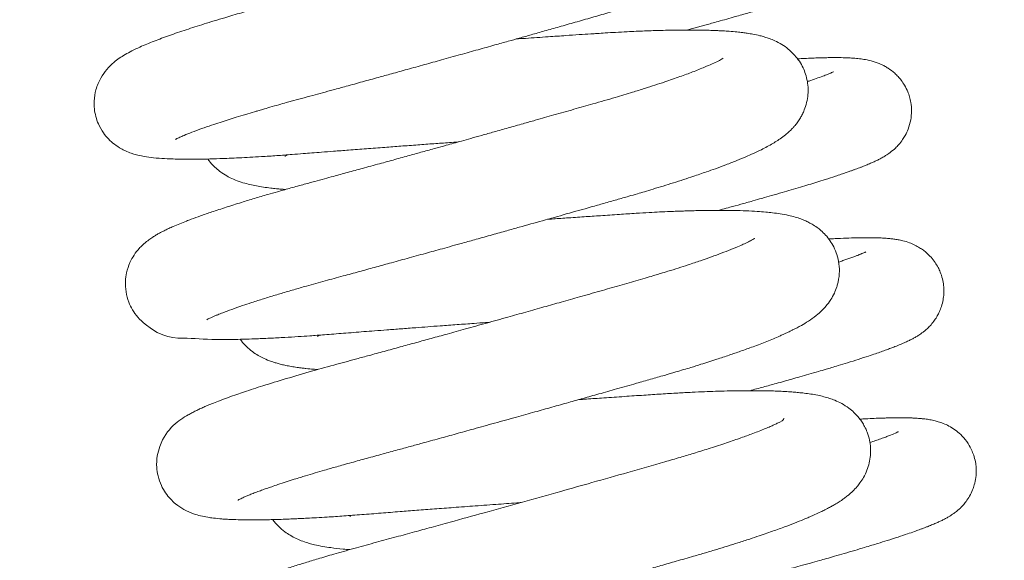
# Model space of a CAD drawing. Header units: inches. Extents: x 0 to 77643, y -44170 to 0.
# Tile 428 of 546: x 76278.7 to 76282.18, y -39560 to -39558.09. Entities that reach past the tile are written whole.
import ezdxf

# ---------------------------------------------------------------- set-up
doc = ezdxf.new("R2010")
doc.units = ezdxf.units.IN
doc.header["$MEASUREMENT"] = 0
doc.layers.get('0').update_dxf_attribs({"lineweight": 0})
doc.layers.get('Defpoints').update_dxf_attribs({"lineweight": 0})
doc.styles.get("Standard").update_dxf_attribs({"font": 'arial.ttf', "width": 0.75})
doc.dimstyles.get("Standard").update_dxf_attribs({"dimtxt": 0.18, "dimasz": 0.18, "dimexe": 0.18, "dimexo": 0.0625, "dimgap": 0.09, "dimtad": 0, "dimtih": 1, "dimtoh": 1, "dimdec": 4, "dimzin": 0, "dimdsep": 46, "dimtxsty": 'Standard', "dimcen": 0.09, "dimadec": 0, "dimazin": 0, "dimtfac": 1, "dimtdec": 4, "dimtofl": 0, "dimtmove": 0, "dimatfit": 3, "dimfxl": 1, "dimtolj": 1, "dimtzin": 0, "dimarcsym": 0})

# ---------------------------------------------------------------- blocks, each defined once
blk = doc.blocks.new('*D1798')
at = {"color": 0, "linetype": 'Continuous', "lineweight": -2}
for p, q in [((76255.676, -39499.3347), (76255.676, -39778.2568)), ((76392.3455, -39761.3342), (76392.3455, -39778.2568)), ((76362.3455, -39778.0768), (76285.676, -39778.0768))]:
    blk.add_line(p, q, dxfattribs=at)
at = {"color": 0}
for points in [[(76285.676, -39773.0768), (76285.676, -39783.0768), (76255.676, -39778.0768)], [(76362.3455, -39783.0768), (76362.3455, -39773.0768), (76392.3455, -39778.0768)]]:
    blk.add_solid(points, dxfattribs=at)
at = {"layer": 'Defpoints', "color": 0}
for p in [(76255.676, -39499.2722), (76392.3455, -39761.2717), (76255.676, -39778.0768)]:
    blk.add_point(p, dxfattribs=at)
at = {"linetype": 'Continuous', "lineweight": 20, "ltscale": 12, "insert": (76325.7482, -39757.5668), "char_height": 30, "attachment_point": 5}
blk.add_mtext('\\A1;C', dxfattribs=at)
blk = doc.blocks.new('A$C440D5DCA')
at = {"color": 7, "linetype": 'Continuous'}
for points, knots in [([(264.704, 2149.086), (264.704, 2149.086), (264.708, 2149.088), (264.729, 2149.1), (264.784, 2149.127), (264.874, 2149.17), (265.026, 2149.237), (265.275, 2149.337), (265.609, 2149.46), (265.95, 2149.578), (266.268, 2149.684), (266.558, 2149.777), (266.86, 2149.872), (267.172, 2149.967), (267.433, 2150.045), (267.633, 2150.103), (267.812, 2150.156), (268.06, 2150.227), (268.34, 2150.306), (268.595, 2150.378), (268.858, 2150.45), (269.169, 2150.535), (269.537, 2150.635), (269.913, 2150.737), (270.306, 2150.845), (270.777, 2150.974), (271.311, 2151.121), (271.845, 2151.268), (272.371, 2151.413), (272.914, 2151.563), (273.505, 2151.727), (274.132, 2151.901), (274.764, 2152.077), (275.394, 2152.253), (275.959, 2152.412), (276.444, 2152.548), (276.872, 2152.668), (277.3, 2152.789), (277.773, 2152.922), (278.292, 2153.069), (278.852, 2153.228), (279.427, 2153.391), (279.912, 2153.531), (280.268, 2153.636), (280.516, 2153.71), (280.763, 2153.786), (281.058, 2153.877), (281.406, 2153.987), (281.775, 2154.107), (282.098, 2154.216), (282.35, 2154.303), (282.556, 2154.375), (282.766, 2154.451), (283.002, 2154.538), (283.233, 2154.626), (283.439, 2154.708), (283.654, 2154.796), (283.924, 2154.911), (284.225, 2155.049), (284.518, 2155.198), (284.75, 2155.33), (284.956, 2155.462), (285.128, 2155.588), (285.279, 2155.716), (285.412, 2155.847), (285.553, 2156.007), (285.691, 2156.208), (285.793, 2156.406), (285.852, 2156.553), (285.891, 2156.673), (285.92, 2156.788), (285.949, 2156.935), (285.968, 2157.142), (285.961, 2157.344), (285.921, 2157.647), (285.82, 2157.94), (285.665, 2158.207), (285.558, 2158.355), (285.43, 2158.498), (285.294, 2158.627), (285.12, 2158.759), (284.947, 2158.863), (284.79, 2158.942), (284.64, 2159.004), (284.508, 2159.05), (284.391, 2159.086), (284.279, 2159.116), (284.046, 2159.17), (283.728, 2159.222), (283.287, 2159.269), (282.829, 2159.299), (282.309, 2159.317), (281.722, 2159.322), (281.156, 2159.316), (280.661, 2159.304), (280.302, 2159.292), (279.975, 2159.279), (279.661, 2159.264), (279.298, 2159.246), (278.937, 2159.225), (278.578, 2159.203), (278.235, 2159.18), (277.897, 2159.157), (277.55, 2159.134), (277.175, 2159.109), (276.811, 2159.084), (276.48, 2159.061), (276.158, 2159.039), (275.887, 2159.02), (275.706, 2159.008), (275.646, 2159.004)], [0.086198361, 0.086198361, 0.086198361, 0.086198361, 0.086220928, 0.08628988, 0.086369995, 0.08643144, 0.086531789, 0.086680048, 0.08682409, 0.086952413, 0.087049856, 0.087135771, 0.087217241, 0.087309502, 0.087389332, 0.087419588, 0.087460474, 0.087522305, 0.087598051, 0.087657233, 0.087696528, 0.087774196, 0.087860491, 0.087931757, 0.088008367, 0.088101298, 0.088214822, 0.088323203, 0.088410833, 0.088516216, 0.088630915, 0.088743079, 0.08886767, 0.088984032, 0.089096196, 0.089186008, 0.089259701, 0.089341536, 0.089433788, 0.089536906, 0.089651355, 0.089774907, 0.089897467, 0.08996497, 0.090012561, 0.09006576, 0.090135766, 0.090221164, 0.090318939, 0.090415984, 0.090479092, 0.090528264, 0.090590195, 0.090664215, 0.090745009, 0.090811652, 0.09087022, 0.090970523, 0.091109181, 0.09123367, 0.09135051, 0.091432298, 0.091526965, 0.091596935, 0.091643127, 0.091712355, 0.091781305, 0.091839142, 0.091870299, 0.091898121, 0.091921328, 0.091951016, 0.092002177, 0.092041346, 0.092078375, 0.092191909, 0.092231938, 0.092277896, 0.092314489, 0.09236098, 0.092421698, 0.092476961, 0.092534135, 0.092585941, 0.092644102, 0.092684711, 0.092728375, 0.09278063, 0.092971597, 0.093123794, 0.093275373, 0.093447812, 0.093612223, 0.093776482, 0.09389118, 0.093979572, 0.094029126, 0.094114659, 0.094190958, 0.094266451, 0.094344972, 0.094415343, 0.094476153, 0.094548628, 0.09462153, 0.094695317, 0.094758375, 0.094809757, 0.094876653, 0.094910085, 0.094910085, 0.094910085, 0.094910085]), ([(282.947, 2158.377), (282.951, 2158.42), (282.619, 2158.123), (282.029, 2157.896), (281.749, 2157.787), (281.424, 2157.669), (281.006, 2157.523), (280.55, 2157.371), (280.105, 2157.23), (279.778, 2157.129), (279.5, 2157.045), (279.216, 2156.96), (278.873, 2156.86), (278.475, 2156.746), (277.991, 2156.607), (277.435, 2156.448), (276.839, 2156.279), (276.28, 2156.121), (275.651, 2155.943), (274.897, 2155.731), (274.055, 2155.495), (273.246, 2155.27), (272.519, 2155.068), (271.756, 2154.857), (270.891, 2154.618), (270.062, 2154.391), (269.363, 2154.2), (268.861, 2154.064), (268.441, 2153.95), (268.097, 2153.857), (267.771, 2153.767), (267.428, 2153.671), (267.072, 2153.569), (266.741, 2153.473), (266.286, 2153.339), (265.719, 2153.166), (265.069, 2152.957), (264.476, 2152.755), (264.026, 2152.588), (263.69, 2152.453), (263.425, 2152.34), (263.171, 2152.22), (262.94, 2152.095), (262.73, 2151.963), (262.521, 2151.807), (262.29, 2151.587), (262.055, 2151.263), (261.888, 2150.872), (261.81, 2150.401), (261.854, 2149.982), (261.987, 2149.601), (262.14, 2149.331), (262.341, 2149.09), (262.555, 2148.901), (262.762, 2148.767), (262.963, 2148.666), (263.218, 2148.568), (263.513, 2148.496), (263.853, 2148.444), (264.21, 2148.412), (264.577, 2148.395), (264.944, 2148.387), (265.335, 2148.386), (265.783, 2148.392), (266.326, 2148.408), (266.839, 2148.43), (267.338, 2148.455), (267.782, 2148.481), (268.279, 2148.513), (268.774, 2148.549), (269.189, 2148.581), (269.538, 2148.609), (269.895, 2148.637), (270.327, 2148.671), (270.853, 2148.711), (271.458, 2148.758), (272.073, 2148.804), (272.682, 2148.85), (273.258, 2148.893), (273.833, 2148.935), (274.309, 2148.969), (274.596, 2148.99), (274.7, 2148.998)], [0.908644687, 0.908644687, 0.908644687, 0.908644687, 0.909165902, 0.909265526, 0.909364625, 0.909471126, 0.90958779, 0.909743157, 0.909848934, 0.909929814, 0.909983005, 0.910046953, 0.910126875, 0.910214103, 0.910307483, 0.910434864, 0.910557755, 0.91066616, 0.910763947, 0.910923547, 0.911097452, 0.911239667, 0.911378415, 0.911506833, 0.911672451, 0.911874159, 0.911992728, 0.912095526, 0.91218457, 0.912258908, 0.912317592, 0.912399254, 0.912490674, 0.912565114, 0.912636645, 0.912826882, 0.913008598, 0.913198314, 0.913397, 0.913504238, 0.913612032, 0.913748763, 0.913869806, 0.913968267, 0.914054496, 0.914158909, 0.914250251, 0.914346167, 0.914428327, 0.914537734, 0.914592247, 0.914667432, 0.914726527, 0.914789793, 0.914859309, 0.914910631, 0.914980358, 0.915130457, 0.915276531, 0.915440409, 0.91559613, 0.915707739, 0.915835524, 0.915985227, 0.916116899, 0.916291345, 0.91638468, 0.916481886, 0.916604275, 0.91672045, 0.916803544, 0.916866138, 0.916936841, 0.91702071, 0.917124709, 0.917244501, 0.917367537, 0.917471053, 0.917582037, 0.917684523, 0.917784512, 0.917840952, 0.917840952, 0.917840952, 0.917840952]), ([(282.785, 2152.95), (282.836, 2152.964), (282.947, 2152.994), (283.116, 2153.039), (283.291, 2153.087), (283.473, 2153.137), (283.672, 2153.192), (283.915, 2153.259), (284.196, 2153.338), (284.474, 2153.417), (284.701, 2153.482), (284.904, 2153.54), (285.101, 2153.597), (285.337, 2153.667), (285.605, 2153.746), (285.913, 2153.839), (286.235, 2153.938), (286.593, 2154.051), (286.95, 2154.167), (287.282, 2154.28), (287.55, 2154.375), (287.782, 2154.461), (287.995, 2154.545), (288.173, 2154.62), (288.364, 2154.708), (288.541, 2154.799), (288.705, 2154.897), (288.84, 2154.994), (288.945, 2155.079), (289.067, 2155.193), (289.217, 2155.363), (289.356, 2155.574), (289.463, 2155.802), (289.527, 2156.003), (289.575, 2156.24), (289.591, 2156.518), (289.556, 2156.791), (289.495, 2157.017), (289.419, 2157.212), (289.314, 2157.404), (289.197, 2157.566), (289.083, 2157.696), (288.928, 2157.843), (288.731, 2157.985), (288.468, 2158.124), (288.201, 2158.217), (287.958, 2158.269), (287.742, 2158.3), (287.538, 2158.319), (287.305, 2158.331), (287.06, 2158.338), (286.793, 2158.338), (286.534, 2158.334), (286.265, 2158.327), (285.973, 2158.316), (285.742, 2158.305), (285.614, 2158.298), (285.596, 2158.297)], [0.09466235, 0.09466235, 0.09466235, 0.09466235, 0.094695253, 0.094733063, 0.094771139, 0.094809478, 0.09485242, 0.094904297, 0.094974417, 0.095046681, 0.095102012, 0.095140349, 0.095198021, 0.095250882, 0.095322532, 0.095414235, 0.095510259, 0.095607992, 0.095749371, 0.095872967, 0.095979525, 0.096077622, 0.096182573, 0.096285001, 0.096376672, 0.096474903, 0.096580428, 0.096617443, 0.096654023, 0.096696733, 0.096749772, 0.096810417, 0.096857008, 0.096902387, 0.096936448, 0.096999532, 0.097062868, 0.097095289, 0.09713485, 0.097185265, 0.097223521, 0.097253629, 0.097290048, 0.097358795, 0.097414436, 0.097512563, 0.097620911, 0.097709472, 0.097817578, 0.0979113, 0.098032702, 0.098140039, 0.098232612, 0.098323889, 0.098422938, 0.098521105, 0.098536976, 0.098536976, 0.098536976, 0.098536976]), ([(265.81, 2142.716), (265.81, 2142.717), (265.814, 2142.719), (265.849, 2142.738), (265.916, 2142.771), (265.997, 2142.808), (266.093, 2142.85), (266.219, 2142.902), (266.407, 2142.977), (266.693, 2143.083), (267.037, 2143.203), (267.356, 2143.309), (267.669, 2143.409), (268.018, 2143.519), (268.444, 2143.648), (268.882, 2143.777), (269.395, 2143.923), (269.973, 2144.084), (270.601, 2144.254), (271.186, 2144.414), (271.734, 2144.564), (272.297, 2144.719), (272.896, 2144.883), (273.521, 2145.056), (274.053, 2145.203), (274.493, 2145.325), (274.892, 2145.436), (275.366, 2145.568), (275.888, 2145.713), (276.396, 2145.855), (276.988, 2146.021), (277.693, 2146.219), (278.545, 2146.459), (279.268, 2146.663), (279.859, 2146.831), (280.3, 2146.956), (280.695, 2147.068), (281.019, 2147.162), (281.307, 2147.247), (281.611, 2147.338), (281.952, 2147.442), (282.313, 2147.554), (282.665, 2147.668), (282.976, 2147.77), (283.244, 2147.86), (283.509, 2147.952), (283.819, 2148.062), (284.182, 2148.196), (284.541, 2148.336), (284.862, 2148.469), (285.151, 2148.596), (285.47, 2148.748), (285.816, 2148.933), (286.083, 2149.105), (286.262, 2149.244), (286.363, 2149.329), (286.458, 2149.418), (286.54, 2149.504), (286.618, 2149.593), (286.704, 2149.704), (286.79, 2149.834), (286.871, 2149.981), (286.949, 2150.154), (287.024, 2150.386), (287.069, 2150.659), (287.072, 2150.935), (287.037, 2151.201), (286.965, 2151.451), (286.862, 2151.686), (286.726, 2151.908), (286.555, 2152.113), (286.357, 2152.296), (286.128, 2152.455), (285.906, 2152.57), (285.704, 2152.651), (285.531, 2152.707), (285.334, 2152.76), (285.138, 2152.801), (284.934, 2152.835), (284.747, 2152.861), (284.537, 2152.884), (284.308, 2152.904), (284.089, 2152.919), (283.91, 2152.928), (283.728, 2152.936), (283.406, 2152.946), (282.928, 2152.953), (282.289, 2152.948), (281.732, 2152.934), (281.293, 2152.918), (280.985, 2152.905), (280.648, 2152.889), (280.283, 2152.87), (279.928, 2152.849), (279.634, 2152.83), (279.33, 2152.81), (278.964, 2152.786), (278.463, 2152.752), (277.833, 2152.709), (277.243, 2152.668), (276.862, 2152.642), (276.752, 2152.634)], [0.073332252, 0.073332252, 0.073332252, 0.073332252, 0.073356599, 0.073453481, 0.073518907, 0.073584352, 0.073654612, 0.073711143, 0.073803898, 0.073938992, 0.074075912, 0.074181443, 0.074249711, 0.074366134, 0.07447954, 0.074590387, 0.07469607, 0.074846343, 0.074981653, 0.075100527, 0.07520916, 0.075313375, 0.075434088, 0.075557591, 0.075671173, 0.07573503, 0.075805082, 0.07589505, 0.076000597, 0.076096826, 0.076179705, 0.076333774, 0.076496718, 0.076671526, 0.076761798, 0.076856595, 0.076945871, 0.077012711, 0.077067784, 0.077136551, 0.077217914, 0.0773046, 0.07739495, 0.077480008, 0.077545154, 0.077609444, 0.077699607, 0.077812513, 0.077941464, 0.078052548, 0.078155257, 0.078271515, 0.078451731, 0.078617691, 0.078659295, 0.078706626, 0.078755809, 0.078791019, 0.078819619, 0.078862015, 0.078907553, 0.078943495, 0.078982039, 0.079044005, 0.079104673, 0.079160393, 0.079216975, 0.079271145, 0.079321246, 0.079380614, 0.079439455, 0.079502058, 0.079576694, 0.079662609, 0.079733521, 0.079798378, 0.079868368, 0.079969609, 0.080050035, 0.080113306, 0.080190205, 0.080288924, 0.080365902, 0.080414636, 0.080468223, 0.080542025, 0.080714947, 0.080882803, 0.08105042, 0.081123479, 0.08119017, 0.081260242, 0.081348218, 0.081426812, 0.081485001, 0.081530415, 0.081613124, 0.081705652, 0.081826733, 0.081977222, 0.082038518, 0.082038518, 0.082038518, 0.082038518]), ([(283.9, 2146.581), (283.946, 2146.594), (284.082, 2146.63), (284.346, 2146.702), (284.707, 2146.801), (285.084, 2146.906), (285.448, 2147.008), (285.796, 2147.107), (286.14, 2147.206), (286.481, 2147.306), (286.796, 2147.399), (287.094, 2147.49), (287.386, 2147.58), (287.705, 2147.68), (287.992, 2147.773), (288.237, 2147.855), (288.407, 2147.913), (288.541, 2147.96), (288.649, 2147.999), (288.745, 2148.034), (288.839, 2148.068), (288.932, 2148.103), (289.039, 2148.145), (289.169, 2148.197), (289.304, 2148.254), (289.437, 2148.314), (289.558, 2148.373), (289.679, 2148.437), (289.808, 2148.512), (289.964, 2148.616), (290.128, 2148.75), (290.279, 2148.905), (290.404, 2149.065), (290.515, 2149.246), (290.622, 2149.474), (290.705, 2149.767), (290.734, 2150.084), (290.712, 2150.359), (290.659, 2150.589), (290.588, 2150.793), (290.489, 2150.991), (290.37, 2151.168), (290.251, 2151.309), (290.1, 2151.458), (289.94, 2151.58), (289.77, 2151.68), (289.59, 2151.769), (289.345, 2151.855), (289.104, 2151.907), (288.877, 2151.94), (288.67, 2151.959), (288.43, 2151.971), (288.175, 2151.977), (287.912, 2151.977), (287.678, 2151.973), (287.459, 2151.968), (287.216, 2151.959), (286.961, 2151.948), (286.782, 2151.939), (286.698, 2151.934)], [0.081794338, 0.081794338, 0.081794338, 0.081794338, 0.08182363, 0.081880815, 0.081964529, 0.082061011, 0.082136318, 0.082218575, 0.082311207, 0.08239307, 0.082483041, 0.08256548, 0.082648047, 0.082741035, 0.08286102, 0.082935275, 0.083005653, 0.083056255, 0.083096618, 0.083138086, 0.083179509, 0.083220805, 0.083265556, 0.083331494, 0.083412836, 0.083479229, 0.083546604, 0.08361036, 0.083676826, 0.083744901, 0.083818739, 0.083862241, 0.083910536, 0.083946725, 0.083997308, 0.084063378, 0.084125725, 0.084183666, 0.084223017, 0.084260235, 0.084309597, 0.084352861, 0.084386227, 0.084421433, 0.084485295, 0.084519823, 0.084554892, 0.084649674, 0.084758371, 0.084852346, 0.084960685, 0.085057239, 0.085184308, 0.085293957, 0.085370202, 0.085446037, 0.085526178, 0.085614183, 0.085687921, 0.085687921, 0.085687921, 0.085687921]), ([(284.071, 2151.959), (284.071, 2151.958), (284.039, 2151.936), (283.906, 2151.863), (283.685, 2151.757), (283.389, 2151.628), (283.013, 2151.477), (282.538, 2151.302), (281.978, 2151.108), (281.408, 2150.922), (280.816, 2150.738), (280.213, 2150.557), (279.517, 2150.358), (278.788, 2150.15), (278.108, 2149.956), (277.506, 2149.786), (276.965, 2149.633), (276.479, 2149.496), (275.99, 2149.358), (275.55, 2149.235), (275.163, 2149.127), (274.833, 2149.034), (274.542, 2148.953), (274.241, 2148.87), (273.873, 2148.767), (273.444, 2148.649), (272.963, 2148.515), (272.456, 2148.375), (271.897, 2148.222), (271.337, 2148.068), (270.795, 2147.92), (270.347, 2147.798), (269.963, 2147.694), (269.601, 2147.595), (269.183, 2147.482), (268.741, 2147.36), (268.332, 2147.244), (267.921, 2147.126), (267.493, 2147), (266.997, 2146.85), (266.489, 2146.69), (266.007, 2146.531), (265.599, 2146.39), (265.306, 2146.283), (265.066, 2146.192), (264.852, 2146.107), (264.648, 2146.021), (264.48, 2145.946), (264.328, 2145.874), (264.192, 2145.805), (264.057, 2145.73), (263.932, 2145.655), (263.797, 2145.566), (263.669, 2145.468), (263.54, 2145.355), (263.399, 2145.212), (263.246, 2145.017), (263.086, 2144.736), (262.974, 2144.407), (262.927, 2144.059), (262.946, 2143.701), (263.039, 2143.358), (263.187, 2143.054), (263.38, 2142.785), (264.195, 2142.044), (265.005, 2142.092), (265.967, 2142.011), (266.7, 2142.02), (267.095, 2142.028), (267.541, 2142.043), (268.026, 2142.064), (268.544, 2142.091), (269.019, 2142.12), (269.486, 2142.151), (270.015, 2142.189), (270.649, 2142.24), (271.245, 2142.287), (271.761, 2142.327), (272.198, 2142.36), (272.683, 2142.397), (273.165, 2142.434), (273.628, 2142.469), (274.116, 2142.505), (274.662, 2142.545), (275.197, 2142.584), (275.579, 2142.612), (275.76, 2142.625), (275.806, 2142.628)], [0.921440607, 0.921440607, 0.921440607, 0.921440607, 0.921549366, 0.921698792, 0.921830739, 0.921958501, 0.922127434, 0.922277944, 0.922438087, 0.922627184, 0.922733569, 0.922875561, 0.923049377, 0.923190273, 0.923332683, 0.923462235, 0.923546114, 0.923647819, 0.923741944, 0.923825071, 0.923897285, 0.923960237, 0.92401136, 0.924060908, 0.924129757, 0.924218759, 0.924302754, 0.924402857, 0.924508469, 0.924625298, 0.924731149, 0.924832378, 0.924897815, 0.924969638, 0.925060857, 0.925166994, 0.92526238, 0.925341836, 0.925457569, 0.925577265, 0.92572594, 0.925878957, 0.926011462, 0.92612801, 0.92619311, 0.92628557, 0.926387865, 0.926457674, 0.926519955, 0.926601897, 0.926662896, 0.926723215, 0.926789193, 0.926856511, 0.926901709, 0.926951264, 0.927026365, 0.92709692, 0.927175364, 0.927235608, 0.927310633, 0.927386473, 0.927445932, 0.927513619, 0.927592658, 0.92815568, 0.928603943, 0.928725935, 0.928843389, 0.928951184, 0.929088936, 0.929219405, 0.929328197, 0.929419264, 0.929530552, 0.92967083, 0.92981534, 0.929890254, 0.929974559, 0.930068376, 0.930166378, 0.930245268, 0.930326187, 0.930435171, 0.930544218, 0.930617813, 0.930642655, 0.930642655, 0.930642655, 0.930642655]), ([(287.957, 2151.469), (287.961, 2151.472), (287.971, 2151.478), (287.95, 2151.467), (287.902, 2151.446), (287.842, 2151.42), (287.776, 2151.393), (287.711, 2151.367), (287.541, 2151.301), (287.313, 2151.219), (287.086, 2151.143), (287.046, 2151.13)], [0.9164830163, 0.9164830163, 0.9164830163, 0.9164830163, 0.916508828, 0.9165669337, 0.9166313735, 0.9167001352, 0.9167426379, 0.9167838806, 0.9168341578, 0.9170608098, 0.9171071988, 0.9171071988, 0.9171071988, 0.9171071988]), ([(268.579, 2148.489), (268.579, 2148.489), (268.597, 2148.503), (268.637, 2148.529), (268.65, 2148.537)], [0.0911693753, 0.0911693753, 0.0911693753, 0.0911693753, 0.0912817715, 0.0913285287, 0.0913285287, 0.0913285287, 0.0913285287]), ([(265.852, 2148.386), (265.907, 2148.31), (266.063, 2148.127), (266.324, 2147.912), (266.585, 2147.757), (266.84, 2147.641), (267.085, 2147.558), (267.332, 2147.492), (267.569, 2147.442), (267.815, 2147.401), (268.051, 2147.369), (268.261, 2147.347), (268.433, 2147.331), (268.543, 2147.322), (268.596, 2147.319)], [0.9097431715, 0.9097431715, 0.9097431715, 0.9097431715, 0.9098061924, 0.909915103, 0.9099948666, 0.9100850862, 0.910189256, 0.9102837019, 0.9103785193, 0.9104699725, 0.9105660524, 0.9106346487, 0.9106912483, 0.9107422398, 0.9107422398, 0.9107422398, 0.9107422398]), ([(266.916, 2136.347), (266.916, 2136.347), (266.92, 2136.35), (266.941, 2136.362), (266.982, 2136.382), (267.037, 2136.409), (267.116, 2136.445), (267.194, 2136.479), (267.302, 2136.524), (267.446, 2136.581), (267.614, 2136.645), (267.788, 2136.709), (267.955, 2136.768), (268.127, 2136.827), (268.344, 2136.9), (268.609, 2136.987), (268.876, 2137.072), (269.106, 2137.144), (269.35, 2137.218), (269.635, 2137.304), (269.934, 2137.391), (270.192, 2137.466), (270.416, 2137.529), (270.661, 2137.599), (271.009, 2137.695), (271.471, 2137.821), (272.014, 2137.969), (272.528, 2138.109), (272.989, 2138.236), (273.481, 2138.371), (274.023, 2138.52), (274.63, 2138.687), (275.282, 2138.868), (275.995, 2139.066), (276.721, 2139.268), (277.397, 2139.457), (278.014, 2139.629), (278.581, 2139.788), (279.134, 2139.944), (279.699, 2140.103), (280.331, 2140.281), (280.942, 2140.455), (281.504, 2140.615), (281.968, 2140.747), (282.354, 2140.86), (282.664, 2140.953), (282.962, 2141.043), (283.359, 2141.166), (283.813, 2141.311), (284.277, 2141.466), (284.707, 2141.614), (285.158, 2141.777), (285.621, 2141.956), (285.962, 2142.097), (286.177, 2142.192), (286.277, 2142.238), (286.357, 2142.275), (286.442, 2142.316), (286.606, 2142.396), (286.813, 2142.505), (287.091, 2142.67), (287.333, 2142.841), (287.536, 2143.017), (287.715, 2143.209), (287.862, 2143.402), (287.999, 2143.651), (288.068, 2143.824), (288.123, 2144.01), (288.154, 2144.165), (288.18, 2144.39), (288.171, 2144.685), (288.1, 2145.007), (287.985, 2145.285), (287.845, 2145.519), (287.69, 2145.711), (287.534, 2145.863), (287.374, 2145.99), (287.215, 2146.092), (287.064, 2146.173), (286.927, 2146.234), (286.78, 2146.291), (286.598, 2146.35), (286.359, 2146.409), (286.093, 2146.459), (285.833, 2146.494), (285.555, 2146.523), (285.252, 2146.547), (284.885, 2146.566), (284.47, 2146.578), (284.108, 2146.582), (283.804, 2146.581), (283.56, 2146.579), (283.304, 2146.575), (283.052, 2146.57), (282.821, 2146.563), (282.619, 2146.557), (282.41, 2146.549), (282.032, 2146.534), (281.553, 2146.51), (280.953, 2146.475), (280.381, 2146.437), (279.766, 2146.396), (279.142, 2146.354), (278.565, 2146.314), (278.131, 2146.284), (277.904, 2146.268), (277.856, 2146.265)], [0.060455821, 0.060455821, 0.060455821, 0.060455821, 0.060492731, 0.060547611, 0.060606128, 0.060673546, 0.060723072, 0.060766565, 0.060834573, 0.060913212, 0.060989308, 0.061064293, 0.061127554, 0.061179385, 0.061254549, 0.061346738, 0.061429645, 0.061489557, 0.061541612, 0.061628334, 0.06171302, 0.061765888, 0.061816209, 0.061871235, 0.061935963, 0.062051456, 0.062173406, 0.062278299, 0.062367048, 0.062449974, 0.06256823, 0.062682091, 0.062797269, 0.062937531, 0.063081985, 0.063203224, 0.063315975, 0.0634282, 0.063525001, 0.063632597, 0.063755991, 0.063898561, 0.064003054, 0.064106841, 0.064195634, 0.064257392, 0.064316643, 0.064401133, 0.064538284, 0.064652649, 0.064764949, 0.064895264, 0.06505221, 0.065212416, 0.065260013, 0.065299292, 0.065331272, 0.065357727, 0.065394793, 0.06553534, 0.065650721, 0.065783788, 0.065881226, 0.06594091, 0.066018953, 0.066084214, 0.066141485, 0.066169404, 0.06620069, 0.066242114, 0.066313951, 0.066384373, 0.066446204, 0.066503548, 0.066559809, 0.066613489, 0.066657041, 0.066718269, 0.066768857, 0.066819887, 0.066858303, 0.06693677, 0.067034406, 0.067154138, 0.067263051, 0.067352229, 0.067457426, 0.067590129, 0.067716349, 0.067839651, 0.067901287, 0.067964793, 0.068032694, 0.06809783, 0.068152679, 0.068200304, 0.068241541, 0.068298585, 0.068459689, 0.068556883, 0.068678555, 0.068811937, 0.068923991, 0.069040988, 0.069140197, 0.069166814, 0.069166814, 0.069166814, 0.069166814]), ([(285.175, 2145.593), (285.176, 2145.591), (285.173, 2145.581), (285.124, 2145.557), (285.005, 2145.49), (284.841, 2145.411), (284.621, 2145.312), (284.351, 2145.2), (284.018, 2145.07), (283.656, 2144.938), (283.263, 2144.8), (282.868, 2144.668), (282.481, 2144.543), (282.154, 2144.441), (281.876, 2144.356), (281.634, 2144.283), (281.37, 2144.205), (280.963, 2144.086), (280.407, 2143.927), (279.715, 2143.729), (279.021, 2143.532), (278.36, 2143.345), (277.727, 2143.166), (277.096, 2142.989), (276.417, 2142.799), (275.703, 2142.6), (274.986, 2142.4), (274.336, 2142.22), (273.757, 2142.06), (273.228, 2141.914), (272.693, 2141.767), (272.155, 2141.62), (271.638, 2141.479), (271.055, 2141.32), (270.36, 2141.133), (269.498, 2140.894), (268.617, 2140.638), (267.814, 2140.392), (267.252, 2140.209), (266.857, 2140.074), (266.574, 2139.974), (266.298, 2139.872), (266.063, 2139.78), (265.869, 2139.701), (265.707, 2139.632), (265.564, 2139.567), (265.42, 2139.498), (265.287, 2139.43), (264.913, 2139.221), (264.311, 2138.849), (264.049, 2137.894), (264.032, 2137.538), (264.085, 2137.18), (264.193, 2136.872), (264.392, 2136.522), (264.691, 2136.209), (265.028, 2135.99), (265.345, 2135.857), (265.607, 2135.785), (265.831, 2135.74), (266.078, 2135.706), (266.294, 2135.685), (266.51, 2135.67), (266.725, 2135.659), (266.995, 2135.651), (267.32, 2135.647), (267.594, 2135.648), (267.859, 2135.652), (268.108, 2135.657), (268.411, 2135.666), (268.699, 2135.676), (268.933, 2135.686), (269.144, 2135.696), (269.391, 2135.708), (269.699, 2135.725), (270.036, 2135.745), (270.36, 2135.766), (270.662, 2135.787), (270.972, 2135.809), (271.405, 2135.842), (271.961, 2135.887), (272.609, 2135.938), (273.242, 2135.986), (273.872, 2136.034), (274.563, 2136.087), (275.318, 2136.143), (276.096, 2136.2), (276.634, 2136.239), (276.894, 2136.258), (276.911, 2136.259)], [0.934242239, 0.934242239, 0.934242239, 0.934242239, 0.934273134, 0.934390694, 0.93449198, 0.93460971, 0.934705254, 0.934834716, 0.934961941, 0.935078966, 0.935195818, 0.935319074, 0.935410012, 0.935501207, 0.93556324, 0.935611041, 0.935672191, 0.935745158, 0.935884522, 0.936031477, 0.936175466, 0.936302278, 0.936420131, 0.936542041, 0.936662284, 0.936804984, 0.936943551, 0.937066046, 0.937172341, 0.937273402, 0.93737061, 0.937483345, 0.937591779, 0.93768268, 0.937842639, 0.938032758, 0.938256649, 0.938474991, 0.93866827, 0.938752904, 0.938853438, 0.938958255, 0.93905618, 0.939131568, 0.939202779, 0.939269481, 0.93933353, 0.939403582, 0.939470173, 0.93991607, 0.939987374, 0.940069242, 0.940129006, 0.940201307, 0.940262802, 0.940374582, 0.940465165, 0.940578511, 0.940676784, 0.940786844, 0.940874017, 0.941003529, 0.941069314, 0.9411426, 0.941259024, 0.941370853, 0.941476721, 0.941528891, 0.941606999, 0.941703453, 0.941779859, 0.941837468, 0.941884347, 0.941939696, 0.942021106, 0.942106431, 0.942174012, 0.942239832, 0.942305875, 0.942375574, 0.942515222, 0.942648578, 0.942762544, 0.942882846, 0.943007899, 0.943149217, 0.943299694, 0.943432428, 0.943441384, 0.943441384, 0.943441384, 0.943441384]), ([(285.011, 2140.212), (285.011, 2140.212), (285.172, 2140.255), (285.485, 2140.34), (285.892, 2140.451), (286.226, 2140.544), (286.507, 2140.623), (286.794, 2140.704), (287.107, 2140.794), (287.416, 2140.884), (287.682, 2140.962), (287.913, 2141.031), (288.169, 2141.108), (288.489, 2141.206), (288.853, 2141.321), (289.178, 2141.427), (289.445, 2141.516), (289.654, 2141.588), (289.832, 2141.652), (289.993, 2141.711), (290.159, 2141.775), (290.338, 2141.846), (290.503, 2141.918), (290.646, 2141.984), (290.764, 2142.044), (290.875, 2142.105), (290.969, 2142.163), (291.053, 2142.22), (291.135, 2142.279), (291.207, 2142.337), (291.292, 2142.412), (291.384, 2142.504), (291.508, 2142.65), (291.613, 2142.807), (291.697, 2142.964), (291.773, 2143.146), (291.833, 2143.354), (291.864, 2143.564), (291.871, 2143.75), (291.86, 2143.949), (291.821, 2144.168), (291.751, 2144.382), (291.662, 2144.574), (291.555, 2144.751), (291.42, 2144.924), (291.277, 2145.065), (291.142, 2145.175), (290.996, 2145.273), (290.83, 2145.364), (290.625, 2145.449), (290.426, 2145.508), (290.251, 2145.545), (290.1, 2145.568), (289.95, 2145.586), (289.787, 2145.599), (289.631, 2145.607), (289.491, 2145.612), (289.365, 2145.615), (289.213, 2145.616), (289.024, 2145.616), (288.754, 2145.611), (288.425, 2145.601), (288.086, 2145.586), (287.874, 2145.575), (287.8, 2145.571)], [0.06892313, 0.06892313, 0.06892313, 0.06892313, 0.06892326, 0.069024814, 0.069123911, 0.069192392, 0.069252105, 0.069319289, 0.069396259, 0.069481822, 0.069553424, 0.069605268, 0.069669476, 0.069767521, 0.069886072, 0.070007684, 0.070097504, 0.070177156, 0.070250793, 0.070318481, 0.070388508, 0.070483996, 0.070578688, 0.070654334, 0.070719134, 0.070775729, 0.07082748, 0.070856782, 0.070893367, 0.070925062, 0.070944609, 0.070984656, 0.071030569, 0.071069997, 0.071104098, 0.071141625, 0.071189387, 0.071231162, 0.071265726, 0.071298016, 0.071346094, 0.07139437, 0.071428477, 0.071469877, 0.071516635, 0.071561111, 0.071593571, 0.071629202, 0.071676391, 0.071737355, 0.071820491, 0.071890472, 0.071956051, 0.072024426, 0.072104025, 0.072184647, 0.072242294, 0.072290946, 0.072347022, 0.072431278, 0.07251549, 0.072647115, 0.07277063, 0.072836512, 0.072836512, 0.072836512, 0.072836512]), ([(289.109, 2145.114), (289.107, 2145.113), (289.103, 2145.111), (289.069, 2145.095), (289.014, 2145.071), (288.945, 2145.042), (288.88, 2145.016), (288.808, 2144.988), (288.711, 2144.951), (288.588, 2144.906), (288.446, 2144.856), (288.3, 2144.806), (288.198, 2144.771), (288.146, 2144.754), (288.145, 2144.754)], [0.9293311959, 0.9293311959, 0.9293311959, 0.9293311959, 0.9293813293, 0.9294234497, 0.9295043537, 0.929558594, 0.9295998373, 0.9296419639, 0.9296985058, 0.9297671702, 0.9298331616, 0.929895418, 0.9299539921, 0.9299551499, 0.9299551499, 0.9299551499, 0.9299551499]), ([(266.996, 2142.026), (267.049, 2141.952), (267.169, 2141.809), (267.38, 2141.619), (267.579, 2141.483), (267.799, 2141.362), (267.997, 2141.277), (268.186, 2141.212), (268.341, 2141.166), (268.489, 2141.129), (268.665, 2141.091), (268.851, 2141.057), (269.032, 2141.03), (269.182, 2141.011), (269.367, 2140.99), (269.54, 2140.973), (269.683, 2140.962), (269.734, 2140.958)], [0.9225467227, 0.9225467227, 0.9225467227, 0.9225467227, 0.9226091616, 0.9226769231, 0.9227495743, 0.9228174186, 0.9229101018, 0.9229721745, 0.923028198, 0.9230930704, 0.9231579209, 0.9232348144, 0.9233088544, 0.9233598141, 0.9234041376, 0.9234943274, 0.9235439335, 0.9235439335, 0.9235439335, 0.9235439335]), ([(269.723, 2142.129), (269.723, 2142.129), (269.728, 2142.132), (269.75, 2142.148), (269.775, 2142.165), (269.788, 2142.173)], [0.0783056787, 0.0783056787, 0.0783056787, 0.0783056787, 0.0783548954, 0.0784141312, 0.0784598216, 0.0784598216, 0.0784598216, 0.0784598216]), ([(268.022, 2129.978), (268.022, 2129.978), (268.024, 2129.979), (268.039, 2129.988), (268.074, 2130.007), (268.13, 2130.034), (268.212, 2130.072), (268.326, 2130.121), (268.481, 2130.184), (268.651, 2130.25), (268.835, 2130.318), (269.005, 2130.379), (269.216, 2130.452), (269.482, 2130.542), (269.8, 2130.646), (270.128, 2130.749), (270.469, 2130.853), (270.889, 2130.978), (271.339, 2131.109), (271.799, 2131.239), (272.223, 2131.356), (272.646, 2131.47), (273.079, 2131.588), (273.506, 2131.705), (273.979, 2131.835), (274.484, 2131.973), (274.974, 2132.108), (275.537, 2132.263), (276.169, 2132.438), (276.913, 2132.644), (277.547, 2132.821), (278.093, 2132.973), (278.582, 2133.11), (279.161, 2133.272), (279.783, 2133.446), (280.36, 2133.608), (280.881, 2133.755), (281.37, 2133.894), (281.888, 2134.04), (282.44, 2134.197), (282.965, 2134.346), (283.443, 2134.486), (283.843, 2134.605), (284.225, 2134.722), (284.614, 2134.844), (284.988, 2134.965), (285.421, 2135.109), (285.863, 2135.262), (286.303, 2135.424), (286.67, 2135.565), (286.934, 2135.672), (287.142, 2135.761), (287.321, 2135.84), (287.5, 2135.923), (287.647, 2135.995), (287.774, 2136.06), (287.891, 2136.123), (288.001, 2136.185), (288.092, 2136.239), (288.167, 2136.287), (288.259, 2136.347), (288.35, 2136.411), (288.46, 2136.494), (288.562, 2136.58), (288.667, 2136.677), (288.787, 2136.803), (288.913, 2136.961), (289.037, 2137.149), (289.153, 2137.389), (289.262, 2137.735), (289.296, 2138.107), (289.246, 2138.475), (289.171, 2138.728), (289.077, 2138.935), (288.978, 2139.102), (288.856, 2139.272), (288.694, 2139.446), (288.493, 2139.614), (288.233, 2139.776), (288.034, 2139.866), (287.816, 2139.946), (287.619, 2140.003), (287.4, 2140.053), (287.168, 2140.093), (286.949, 2140.123), (286.735, 2140.146), (286.535, 2140.164), (286.333, 2140.178), (286.12, 2140.19), (285.904, 2140.199), (285.696, 2140.205), (285.51, 2140.209), (285.323, 2140.211), (285.121, 2140.212), (284.868, 2140.212), (284.563, 2140.209), (284.212, 2140.202), (283.812, 2140.191), (283.399, 2140.175), (282.954, 2140.155), (282.445, 2140.129), (281.878, 2140.094), (281.247, 2140.052), (280.57, 2140.006), (279.891, 2139.96), (279.351, 2139.922), (279.053, 2139.902), (278.962, 2139.895)], [0.047581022, 0.047581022, 0.047581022, 0.047581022, 0.047608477, 0.047661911, 0.047716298, 0.047771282, 0.047840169, 0.047919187, 0.047996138, 0.048095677, 0.048165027, 0.048229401, 0.04829551, 0.048395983, 0.048498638, 0.048592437, 0.048680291, 0.048778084, 0.048918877, 0.049009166, 0.049098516, 0.049202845, 0.049282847, 0.049370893, 0.04946602, 0.049568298, 0.049670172, 0.049751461, 0.049892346, 0.050029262, 0.050169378, 0.050247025, 0.050334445, 0.050443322, 0.050572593, 0.0506871, 0.050775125, 0.050876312, 0.050976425, 0.051087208, 0.051217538, 0.051309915, 0.051400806, 0.051487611, 0.051576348, 0.051681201, 0.051768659, 0.051916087, 0.052049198, 0.052165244, 0.052271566, 0.052324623, 0.052393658, 0.052477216, 0.052539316, 0.052582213, 0.052641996, 0.052698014, 0.052733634, 0.052769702, 0.05280634, 0.052861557, 0.052915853, 0.052954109, 0.052997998, 0.0530643, 0.053112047, 0.053173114, 0.053239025, 0.053300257, 0.053415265, 0.053471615, 0.053530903, 0.053579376, 0.053616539, 0.053655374, 0.05371913, 0.053779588, 0.053857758, 0.053948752, 0.054020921, 0.054101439, 0.054189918, 0.054291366, 0.05438411, 0.05445894, 0.054526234, 0.054602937, 0.054670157, 0.054740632, 0.054810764, 0.054864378, 0.054905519, 0.054971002, 0.05504072, 0.055108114, 0.055208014, 0.055306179, 0.055397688, 0.05549632, 0.05560557, 0.055728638, 0.055852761, 0.055989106, 0.056127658, 0.056242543, 0.056292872, 0.056292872, 0.056292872, 0.056292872]), ([(286.215, 2139.238), (286.231, 2139.24), (286.178, 2139.147), (285.959, 2139.049), (285.831, 2138.989), (285.683, 2138.925), (285.502, 2138.85), (285.291, 2138.766), (285.01, 2138.659), (284.633, 2138.522), (284.125, 2138.348), (283.58, 2138.171), (283.046, 2138.005), (282.534, 2137.852), (281.775, 2137.632), (280.742, 2137.338), (279.502, 2136.986), (278.251, 2136.633), (276.974, 2136.276), (275.66, 2135.911), (274.584, 2135.614), (273.767, 2135.389), (273.13, 2135.215), (272.481, 2135.038), (271.792, 2134.852), (271.079, 2134.658), (270.413, 2134.469), (269.832, 2134.3), (269.348, 2134.154), (268.91, 2134.018), (268.486, 2133.882), (268.1, 2133.752), (267.749, 2133.63), (267.437, 2133.515), (267.159, 2133.407), (266.899, 2133.3), (266.69, 2133.208), (266.49, 2133.112), (266.334, 2133.029), (266.159, 2132.928), (265.975, 2132.806), (265.772, 2132.64), (265.577, 2132.439), (265.375, 2132.159), (265.207, 2131.775), (265.133, 2131.34), (265.163, 2130.884), (265.31, 2130.462), (265.531, 2130.113), (265.8, 2129.847), (266.019, 2129.694), (266.249, 2129.57), (266.445, 2129.494), (266.635, 2129.436), (266.813, 2129.394), (266.981, 2129.365), (267.177, 2129.337), (267.358, 2129.319), (267.539, 2129.306), (267.695, 2129.296), (267.885, 2129.288), (268.147, 2129.281), (268.462, 2129.278), (268.813, 2129.28), (269.176, 2129.287), (269.573, 2129.298), (270.03, 2129.316), (270.455, 2129.337), (270.8, 2129.356), (271.046, 2129.37), (271.307, 2129.387), (271.62, 2129.407), (271.965, 2129.432), (272.321, 2129.458), (272.817, 2129.498), (273.45, 2129.548), (274.184, 2129.605), (274.875, 2129.657), (275.587, 2129.711), (276.346, 2129.768), (277.111, 2129.824), (277.662, 2129.864), (277.952, 2129.885), (278.016, 2129.89)], [0.947087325, 0.947087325, 0.947087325, 0.947087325, 0.947348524, 0.947427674, 0.947490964, 0.947559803, 0.947642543, 0.947728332, 0.947808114, 0.947945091, 0.948096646, 0.948252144, 0.948378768, 0.948490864, 0.948611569, 0.948885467, 0.94913647, 0.949347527, 0.949603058, 0.949856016, 0.950086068, 0.950215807, 0.950331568, 0.950463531, 0.950609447, 0.950762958, 0.950927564, 0.951065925, 0.951184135, 0.951298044, 0.951421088, 0.951549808, 0.951657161, 0.951772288, 0.951887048, 0.951987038, 0.952095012, 0.952184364, 0.952263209, 0.952338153, 0.952448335, 0.952529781, 0.952603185, 0.952687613, 0.952784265, 0.952867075, 0.952954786, 0.953053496, 0.953128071, 0.95321221, 0.953275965, 0.953347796, 0.953419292, 0.953481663, 0.953568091, 0.953645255, 0.953710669, 0.953821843, 0.953885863, 0.95393797, 0.954010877, 0.954107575, 0.954226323, 0.95433447, 0.954441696, 0.9545498, 0.954668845, 0.95480183, 0.954868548, 0.954915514, 0.954973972, 0.95504774, 0.955124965, 0.955199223, 0.955275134, 0.955435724, 0.95558334, 0.955705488, 0.955830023, 0.955982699, 0.956125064, 0.956247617, 0.956282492, 0.956282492, 0.956282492, 0.956282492]), ([(286.119, 2133.841), (286.241, 2133.874), (286.465, 2133.935), (286.809, 2134.028), (287.139, 2134.119), (287.448, 2134.205), (287.733, 2134.286), (288.024, 2134.368), (288.362, 2134.465), (288.714, 2134.568), (289.04, 2134.665), (289.309, 2134.746), (289.578, 2134.829), (289.894, 2134.927), (290.247, 2135.041), (290.566, 2135.147), (290.806, 2135.23), (290.976, 2135.291), (291.1, 2135.337), (291.207, 2135.377), (291.333, 2135.426), (291.475, 2135.483), (291.614, 2135.543), (291.743, 2135.602), (291.861, 2135.659), (291.973, 2135.719), (292.086, 2135.785), (292.203, 2135.861), (292.333, 2135.96), (292.446, 2136.061), (292.548, 2136.166), (292.663, 2136.305), (292.782, 2136.486), (292.88, 2136.687), (292.954, 2136.906), (293.006, 2137.154), (293.018, 2137.41), (292.994, 2137.658), (292.946, 2137.871), (292.859, 2138.11), (292.723, 2138.363), (292.53, 2138.605), (292.31, 2138.8), (292.097, 2138.94), (291.893, 2139.04), (291.711, 2139.106), (291.537, 2139.154), (291.367, 2139.189), (291.214, 2139.211), (291.08, 2139.226), (290.939, 2139.237), (290.801, 2139.245), (290.642, 2139.251), (290.501, 2139.254), (290.338, 2139.255), (290.161, 2139.255), (289.997, 2139.252), (289.832, 2139.248), (289.638, 2139.242), (289.4, 2139.233), (289.145, 2139.221), (288.972, 2139.212), (288.901, 2139.208)], [0.056053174, 0.056053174, 0.056053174, 0.056053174, 0.056130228, 0.056196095, 0.056277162, 0.056350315, 0.056407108, 0.056476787, 0.056558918, 0.056657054, 0.056748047, 0.056821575, 0.056883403, 0.056982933, 0.05710945, 0.057230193, 0.057325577, 0.057393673, 0.057440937, 0.057488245, 0.057539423, 0.057620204, 0.057697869, 0.057761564, 0.057830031, 0.057891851, 0.057940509, 0.05800434, 0.058057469, 0.058094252, 0.058126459, 0.058165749, 0.0582153, 0.058265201, 0.058302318, 0.058353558, 0.058413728, 0.058450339, 0.058498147, 0.058539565, 0.058597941, 0.058667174, 0.058724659, 0.058782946, 0.058841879, 0.058902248, 0.058958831, 0.059037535, 0.059115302, 0.059174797, 0.059222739, 0.059313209, 0.059371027, 0.059431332, 0.05950476, 0.05957195, 0.059631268, 0.059689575, 0.059748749, 0.059831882, 0.05992322, 0.05998506, 0.05998506, 0.05998506, 0.05998506]), ([(290.262, 2138.762), (290.274, 2138.775), (290.104, 2138.683), (289.81, 2138.574), (289.645, 2138.514), (289.456, 2138.449), (289.322, 2138.404), (289.252, 2138.381)], [0.9421765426, 0.9421765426, 0.9421765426, 0.9421765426, 0.9425147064, 0.9425902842, 0.9426739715, 0.9427562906, 0.9428359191, 0.9428359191, 0.9428359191, 0.9428359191]), ([(268.151, 2135.649), (268.209, 2135.57), (268.347, 2135.411), (268.557, 2135.233), (268.776, 2135.089), (268.988, 2134.98), (269.214, 2134.888), (269.424, 2134.821), (269.656, 2134.761), (269.904, 2134.711), (270.235, 2134.659), (270.554, 2134.623), (270.789, 2134.604), (270.872, 2134.598)], [0.9353873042, 0.9353873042, 0.9353873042, 0.9353873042, 0.9354537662, 0.9355345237, 0.9355965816, 0.9356751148, 0.9357635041, 0.9358504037, 0.9359230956, 0.9360393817, 0.9361443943, 0.9362973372, 0.9363779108, 0.9363779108, 0.9363779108, 0.9363779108]), ([(270.867, 2135.768), (270.867, 2135.768), (270.872, 2135.772), (270.894, 2135.788), (270.917, 2135.803), (270.921, 2135.805)], [0.0654429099, 0.0654429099, 0.0654429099, 0.0654429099, 0.0654882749, 0.065566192, 0.0655815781, 0.0655815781, 0.0655815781, 0.0655815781])]:
    blk.add_open_spline(points, degree=3, knots=knots, dxfattribs=at)

msp = doc.modelspace()

# ---------------------------------------------------------------- block references
at = {"xscale": 0.1, "yscale": 0.1, "zscale": 0.1}
msp.add_blockref('A$C440D5DCA', (76252.77599, -39773.42178), dxfattribs=at)

# ---------------------------------------------------------------- dimensions: what is measured, and where the dimension line sits
at = {"color": 6, "linetype": 'Continuous', "lineweight": 20}
dim = msp.add_linear_dim(base=(76255.676, -39778.07682), p1=(76392.34554, -39761.27166), p2=(76255.676, -39499.27223), text='C', dimstyle='Standard', override={"dimtxt": 30, "dimasz": 30, "dimgap": 5, "dimtad": 1, "dimtih": 0, "dimtoh": 0, "dimclrt": 256}, dxfattribs=at)
dim.commit()
dim.dimension.update_dxf_attribs({"geometry": '*D1798', "text_midpoint": (76325.74818, -39778.07682), "dimtype": 160})

doc.saveas('drawing.dxf')
